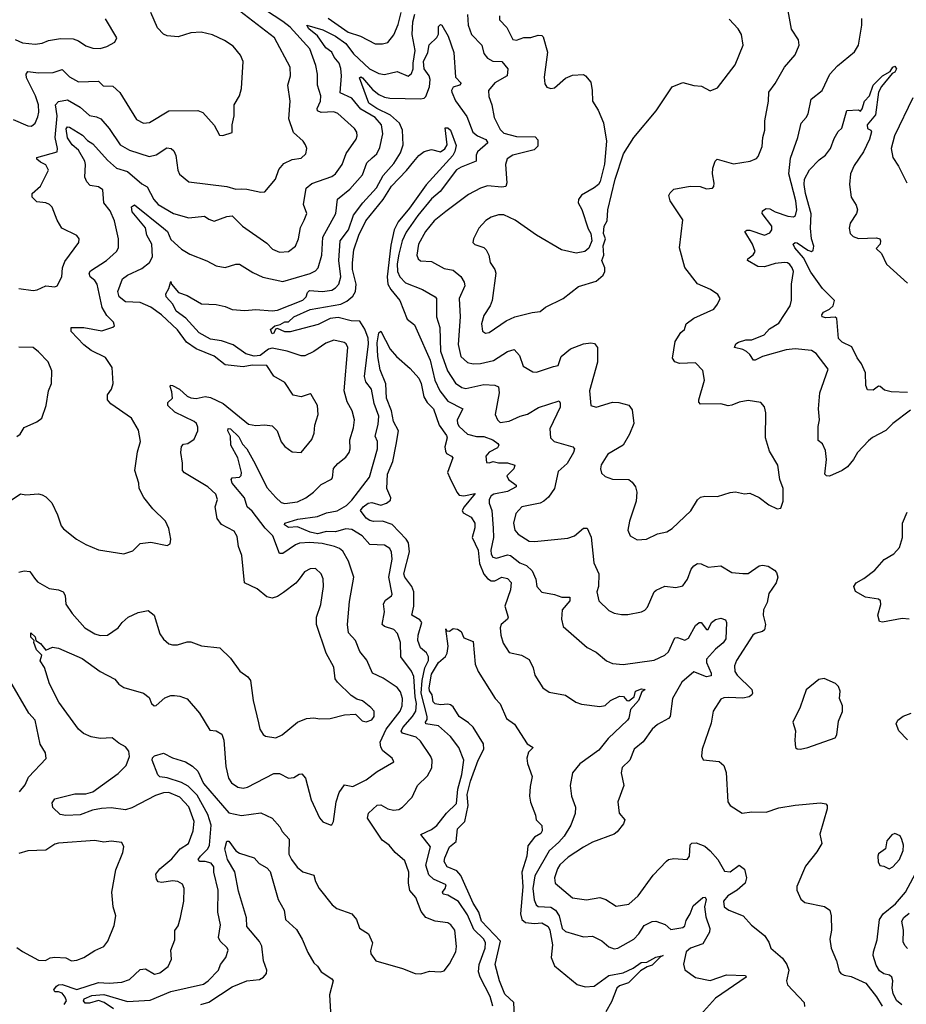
# Model space of a CAD drawing. Extents: x 1245515 to 1420776, y 606314 to 671314.
# Tile 313 of 385: x 1372490 to 1377389, y 652936 to 658376. Entities that reach past the tile are written whole.
import ezdxf

# ---------------------------------------------------------------- set-up
doc = ezdxf.new("R2010")
doc.units = 0

msp = doc.modelspace()

# ---------------------------------------------------------------- linework, layer by layer
at = {"layer": '0CON10XD'}
for points in [[(1372405, 655695.7), (1372495, 655755.7), (1372525, 655751.2), (1372595, 655756.2), (1372615, 655751.2), (1372635, 655740), (1372667, 655707), (1372699.7, 655639.7), (1372719.7, 655579.7), (1372732.1, 655562.1), (1372803.3, 655505), (1372855, 655476), (1372925, 655446), (1373065, 655423.8), (1373115, 655441.2), (1373155, 655482), (1373215, 655489.2), (1373305, 655470), (1373320.7, 655479.3), (1373326.2, 655505), (1373314, 655565), (1373295.8, 655605.8), (1373225, 655672.5), (1373176.4, 655736.4), (1373150, 655785), (1373149.2, 655815), (1373127.1, 655885), (1373141.7, 655988.3), (1373158.1, 656045), (1373147.2, 656107.2), (1373107.5, 656175), (1372994.4, 656254.4), (1372976, 656275), (1372975.9, 656304.1), (1372998, 656335), (1373006, 656365), (1373002, 656455), (1372965, 656509.2), (1372885, 656548.5), (1372845, 656578.6), (1372775, 656654), (1372774.2, 656675.8), (1372845.3, 656675.3), (1372943.2, 656656.8), (1373005, 656676.7), (1373013.3, 656685), (1373008, 656705), (1372970.8, 656740.8), (1372946.4, 656786.4), (1372918.9, 656915), (1372905.5, 656935), (1372880.4, 656955), (1372873.9, 656975), (1372881, 656989), (1372970, 657045), (1373025.6, 657095), (1373036.5, 657115), (1373036.8, 657165), (1373014.6, 657264.6), (1372989.4, 657319.4), (1372954.5, 657365), (1372949.2, 657435), (1372925, 657453.3), (1372880.4, 657460.4), (1372860.3, 657480.3), (1372850, 657505), (1372854.3, 657575), (1372850, 657595), (1372814.8, 657655), (1372780.7, 657685), (1372755, 657722.9), (1372746.7, 657773.3), (1372755, 657784.1), (1372765, 657782.2), (1372838, 657738), (1372865, 657709.4), (1372895, 657689.2), (1372975, 657600.2), (1373024.8, 657555), (1373085, 657537.2), (1373165, 657468.4), (1373195, 657453.1), (1373231.7, 657381.7), (1373255, 657354.6), (1373340, 657305), (1373425, 657280.8), (1373511.1, 657291.1), (1373535, 657274.4), (1373565, 657263.6), (1373635, 657288.5), (1373665, 657291.9), (1373720.8, 657235), (1373855, 657141.4), (1373887.9, 657107.9), (1373925, 657092.2), (1373975, 657096), (1374015, 657124), (1374030.6, 657165), (1374042.6, 657227.4), (1374062.5, 657267.5), (1374077.1, 657305), (1374059.2, 657355), (1374072.5, 657445), (1374105, 657470.3), (1374215, 657508.8), (1374235.8, 657524.2), (1374271.9, 657575), (1374293.2, 657636.8), (1374348.8, 657715), (1374354.6, 657735), (1374352.1, 657755), (1374340.9, 657775), (1374248.3, 657858.3), (1374225, 657866.8), (1374155, 657862.5), (1374135, 657871.9), (1374134.7, 657885), (1374152.4, 657925), (1374153.9, 657955), (1374136.2, 658015), (1374135.3, 658075), (1374126.2, 658123.8), (1374092.6, 658215), (1373984.2, 658335), (1373945, 658366.7), (1373795, 658464.1)], [(1372485, 656890), (1372565, 656879.2), (1372587.3, 656882.7), (1372635, 656904.6), (1372685, 656899.2), (1372698, 656905), (1372722.5, 656955), (1372726.4, 657005), (1372740.3, 657039.7), (1372817.1, 657145), (1372819.2, 657165), (1372805, 657183.8), (1372723.8, 657225), (1372697.4, 657267.4), (1372669.3, 657339.3), (1372655.8, 657355), (1372634.6, 657364.6), (1372585, 657370), (1372559.7, 657395), (1372559.5, 657415), (1372605, 657456.2), (1372650, 657545), (1372635, 657573.3), (1372605, 657588.5), (1372584.6, 657605), (1372584.7, 657615.3), (1372696.5, 657645), (1372699.1, 657665), (1372686.3, 657725), (1372697.2, 657845), (1372688.5, 657905), (1372705, 657924.3), (1372755, 657933.6), (1372825, 657892.7), (1372875, 657845.9), (1372915, 657839.5), (1372937.8, 657827.8), (1372984.7, 657774.7), (1373045, 657684.3), (1373096, 657655), (1373205, 657620), (1373245, 657628.9), (1373302.4, 657667.6), (1373328, 657665), (1373341.7, 657651.7), (1373353.3, 657625), (1373363.1, 657545), (1373372.6, 657522.6), (1373425, 657479.4), (1373633.8, 657453.8), (1373685, 657440), (1373715, 657440.9), (1373745, 657440.5), (1373823, 657423), (1373845.5, 657424.5), (1373904.3, 657495), (1373921.1, 657548.9), (1373948.9, 657581.1), (1373995, 657603.1), (1374045, 657610), (1374071.2, 657635), (1374075.8, 657665), (1374070, 657685), (1374056.7, 657705), (1374003.4, 657753.4), (1373977.9, 657827.9), (1373985.5, 657925), (1373971.5, 658015), (1373986.4, 658065), (1373983.7, 658113.7), (1373897.8, 658275), (1373635, 658478.5)], [(1374963.9, 658405), (1374968.8, 658345), (1374987.2, 658295), (1375043.3, 658235), (1375055, 658188.8), (1375075, 658164.3), (1375105, 658147.1), (1375155, 658144.2), (1375187.5, 658105), (1375183.8, 658065), (1375115, 658027.1), (1375080, 657985), (1375082.1, 657952.1), (1375098.8, 657905), (1375112.2, 657835), (1375145, 657769.4), (1375165, 657749.7), (1375235, 657729.7), (1375337.9, 657727.9), (1375352.4, 657712.4), (1375353.2, 657676.8), (1375332.5, 657657.5), (1375215, 657627.2), (1375182.9, 657607.1), (1375173.9, 657576.1), (1375182.1, 657475), (1375175.3, 657454.7), (1375155, 657450.4), (1375075, 657457.9), (1375035.4, 657444.6), (1374970.2, 657409.8), (1374844.7, 657315.3), (1374779.6, 657265), (1374732.2, 657205), (1374693.4, 657135), (1374684.6, 657075), (1374691.8, 657055), (1374705, 657042.7), (1374765, 657039.5), (1374835, 657001.4), (1374885, 656992.2), (1374927.1, 656957.1), (1374946.9, 656925), (1374949.1, 656905), (1374919.2, 656835), (1374924.3, 656735), (1374912.2, 656582.2), (1374927.1, 656515), (1374965, 656482.7), (1374995, 656474.6), (1375035.5, 656475.5), (1375107.8, 656492.2), (1375185, 656542.5), (1375222.8, 656552.8), (1375250.9, 656520.9), (1375271.8, 656461.8), (1375325, 656430), (1375345, 656428.6), (1375440.3, 656459.7), (1375465, 656466.2), (1375481.1, 656515), (1375533.4, 656556.6), (1375605, 656585.6), (1375645, 656591.4), (1375666.5, 656586.5), (1375682.9, 656565), (1375682.8, 656482.8), (1375637.8, 656325), (1375646.2, 656245), (1375675, 656234.3), (1375765, 656262.2), (1375801.4, 656261.4), (1375855, 656246.2), (1375875, 656220), (1375884.2, 656145), (1375859.2, 656085), (1375824.4, 656025.6), (1375739.2, 655975), (1375703.6, 655916.4), (1375698.6, 655895), (1375705, 655870), (1375725, 655852.5), (1375765, 655837.5), (1375855, 655835.6), (1375875, 655820.8), (1375893.3, 655795), (1375900.4, 655765), (1375896.8, 655715), (1375859.1, 655605), (1375850.5, 655555), (1375864, 655525), (1375902.4, 655502.4), (1375952.5, 655505), (1376015, 655534.4), (1376065, 655546.9), (1376095.4, 655564.6), (1376198.2, 655661.8), (1376235, 655723.8), (1376252.6, 655737.4), (1376275.8, 655744.2), (1376345, 655741.4), (1376415, 655764.3), (1376445, 655768), (1376495, 655756.2), (1376525, 655760), (1376576.8, 655736.8), (1376630, 655695), (1376675, 655673.8), (1376695, 655676.7), (1376708, 655715), (1376708, 655785), (1376689.2, 655835), (1376678.6, 655915), (1376632.6, 655992.6), (1376610.8, 656065), (1376613, 656203), (1376605, 656236.7), (1376585, 656260), (1376515, 656271.9), (1376465, 656261.8), (1376425, 656245.6), (1376405, 656241.9), (1376363.2, 656253.2), (1376251.2, 656251.2), (1376242.3, 656262.3), (1376242, 656275), (1376274.5, 656385), (1376265, 656438), (1376225, 656479.5), (1376135, 656476.7), (1376110, 656485), (1376096.9, 656505), (1376112.4, 656597.6), (1376142.3, 656647.7), (1376162.5, 656665), (1376172.9, 656695), (1376215, 656726.7), (1376325, 656776.7), (1376346.1, 656803.9), (1376360, 656835), (1376347, 656857), (1376306.7, 656885), (1376235, 656916.7), (1376165, 657006.7), (1376135.6, 657115.6), (1376155, 657270), (1376084, 657375), (1376076.1, 657403.9), (1376085, 657420), (1376105, 657438.8), (1376194.4, 657455.6), (1376250, 657455), (1376285, 657442), (1376317.5, 657445), (1376326.2, 657455), (1376328, 657472), (1376318.5, 657525), (1376320.6, 657555), (1376333.3, 657595), (1376344.2, 657605.8), (1376435, 657580.4), (1376525.6, 657594.4), (1376560.8, 657609.2), (1376569.7, 657620.3), (1376592.9, 657675), (1376595.5, 657725), (1376607.5, 657765), (1376606.7, 657816.7), (1376628.2, 657925), (1376628.6, 657975), (1376665, 658024), (1376715.5, 658114.5), (1376775, 658181.2), (1376796.9, 658235), (1376794, 658265), (1376753.7, 658323.7), (1376732.5, 658445)], [(1372454, 657825), (1372535, 657789.6), (1372555, 657788.1), (1372575, 657803.8), (1372590.7, 657839.3), (1372596.2, 657865), (1372593.3, 657905), (1372577.1, 657955), (1372527.3, 658055), (1372525.5, 658075), (1372535, 658089.4), (1372595, 658083.1), (1372675, 658084.2), (1372725, 658100.5), (1372765, 658060.8), (1372815, 658032.7), (1372925, 658036.4), (1372950.8, 658010.8), (1373005, 658007.8), (1373043.6, 657973.6), (1373136.5, 657825), (1373175, 657804.6), (1373208.1, 657808.1), (1373315, 657871.9), (1373475, 657874.3), (1373502.4, 657862.4), (1373565, 657793.3), (1373595, 657737.5), (1373613, 657737), (1373665, 657753.3), (1373663.8, 657795), (1373676, 657845), (1373676, 657905), (1373704, 657955), (1373716, 657995), (1373725.7, 658145), (1373709.8, 658179.8), (1373668.8, 658228.8), (1373621.5, 658261.5), (1373555, 658292.1), (1373492.6, 658307.4), (1373435, 658303.6), (1373365, 658281.2), (1373305, 658287.5), (1373285, 658296.5), (1373250.7, 658330.7), (1373214.5, 658415)], [(1372571.1, 655291.1), (1372589.3, 655269.3), (1372653.7, 655233.7), (1372705, 655226.7), (1372730, 655215), (1372740.6, 655195), (1372745, 655146.7), (1372779.4, 655095), (1372850.6, 655015), (1372905, 654982.7), (1372935, 654973.5), (1372975, 654974.4), (1373034.3, 655015), (1373055.7, 655045), (1373088.8, 655075), (1373145, 655100), (1373200.7, 655110.7), (1373233.3, 655085), (1373265, 654982.5), (1373285, 654952.5), (1373315, 654927.5), (1373335, 654921.2), (1373362.5, 654922.5), (1373415, 654938), (1373435, 654938), (1373495, 654916), (1373596.7, 654905), (1373655, 654848.8), (1373705.6, 654775.6), (1373750, 654745), (1373765.7, 654725.7), (1373780, 654615), (1373809.3, 654490.7), (1373816.9, 654455), (1373835, 654426.2), (1373847.7, 654417.7), (1373905, 654408.8), (1373940, 654425), (1374025.4, 654494.6), (1374075, 654514.3), (1374115, 654518.6), (1374147.7, 654512.3), (1374205, 654514), (1374285, 654536), (1374345, 654538.8), (1374382.1, 654502.1), (1374405, 654496), (1374435, 654508), (1374448.6, 654525), (1374448, 654555), (1374431.2, 654575), (1374385, 654613.3), (1374352.1, 654622.1), (1374322.2, 654642.2), (1374245.3, 654715.3), (1374234, 654734), (1374225, 654798), (1374184.4, 654875), (1374130.4, 655035), (1374130.9, 655075), (1374153.5, 655145), (1374168.9, 655245), (1374166.3, 655286.3), (1374155.6, 655315), (1374125, 655344.3), (1374095, 655341.9), (1374064.3, 655325), (1374034.5, 655285), (1374016.7, 655263.3), (1373948.7, 655211.3), (1373915, 655189.2), (1373885, 655179.5), (1373856.6, 655186.6), (1373801.7, 655231.7), (1373733.1, 655265), (1373717.1, 655415), (1373700, 655465), (1373691.3, 655521.3), (1373675, 655550), (1373605.9, 655585.9), (1373580.6, 655620.6), (1373570, 655685), (1373582.5, 655725), (1373573.3, 655755), (1373529.2, 655795), (1373401.6, 655871.6), (1373389.4, 655885), (1373390.6, 655925), (1373380.8, 655985), (1373385, 656017.5), (1373395, 656030), (1373420, 656035), (1373455, 656057.5), (1373473.8, 656105), (1373474, 656125), (1373466.2, 656145), (1373453.8, 656155), (1373347.8, 656207.8), (1373308.9, 656245), (1373308.9, 656261.1), (1373334.6, 656285.4), (1373330.7, 656319.3), (1373321.5, 656348.5), (1373323.8, 656356.2), (1373334.5, 656355.5), (1373373.5, 656335), (1373415, 656296.2), (1373435, 656286.5), (1373465, 656283.6), (1373515, 656293.6), (1373545, 656288.2), (1373615.2, 656255.2), (1373755, 656141.2), (1373794.5, 656134.5), (1373845, 656138.1), (1373885, 656132.5), (1373913.5, 656103.5), (1373935, 656043.3), (1373955, 656018), (1373995, 655988.8), (1374045, 655983.8), (1374104.3, 656055.7), (1374118.1, 656091.9), (1374120.6, 656135), (1374139.6, 656195), (1374135.4, 656245), (1374100, 656305), (1374095, 656308.8), (1374045, 656292.2), (1374001.6, 656301.6), (1373955, 656370.8), (1373895, 656405.7), (1373855, 656465.6), (1373775, 656467.1), (1373725, 656457.8), (1373625, 656468.2), (1373565, 656517.5), (1373465, 656558), (1373411.8, 656595), (1373361.6, 656661.6), (1373274.4, 656744.4), (1373215, 656788.3), (1373155, 656812.6), (1373075, 656817.8), (1373039.6, 656845), (1373032.2, 656875), (1373057.9, 656945), (1373085, 656964.7), (1373165, 657001.1), (1373206.9, 657035), (1373224.2, 657065), (1373220, 657135), (1373193.3, 657185), (1373185.6, 657225.6), (1373111.6, 657315), (1373107.2, 657342.8), (1373125, 657353.5), (1373284.9, 657224.9), (1373306.9, 657205), (1373325, 657161.1), (1373385, 657108.5), (1373430.2, 657080.2), (1373525, 657042.9), (1373575.6, 657015.6), (1373625, 657007.5), (1373685, 657025.6), (1373705, 657025.8), (1373778.7, 656978.7), (1373834.2, 656954.2), (1373945, 656929.6), (1374094.5, 656974.5), (1374125, 656988.2), (1374139.1, 657005), (1374158.8, 657075), (1374165.8, 657175), (1374236.5, 657305), (1374245.9, 657384.1), (1374315, 657439.6), (1374385, 657519.5), (1374408.7, 657585), (1374438, 657612), (1374463.1, 657635), (1374479.5, 657670.5), (1374496.6, 657745), (1374489.1, 657795), (1374454.7, 657835), (1374375, 657881.2), (1374325, 657942.6), (1374261.6, 657971.6), (1374268.2, 658065), (1374265, 658106.7), (1374255.8, 658135), (1374228.1, 658168.1), (1374215, 658196), (1374181.1, 658221.1), (1374136.4, 658286.4), (1374087.7, 658325), (1374077.5, 658345), (1374165, 658319.1), (1374234.8, 658284.8), (1374291.8, 658245), (1374335, 658186.8), (1374422.5, 658105), (1374475, 658078.5), (1374505, 658073.6), (1374575, 658090), (1374636.7, 658063.3), (1374655, 658078), (1374664.5, 658104.5), (1374663.9, 658135), (1374676, 658206), (1374658, 658295), (1374663, 658365), (1374673.4, 658406.6)], [(1374194.6, 658384.6), (1374305, 658306.2), (1374373.3, 658285), (1374455, 658242.9), (1374495, 658242.5), (1374525, 658250.5), (1374557.9, 658292.1), (1374580.9, 658349.1), (1374597.8, 658415)], [(1375142, 658398), (1375141.4, 658375), (1375182.4, 658332.4), (1375215, 658267.1), (1375235, 658262.7), (1375275, 658277.5), (1375315, 658277.2), (1375355, 658291.4), (1375375, 658288.8), (1375381.8, 658281.8), (1375406.4, 658196.4), (1375388.6, 658058.6), (1375392.1, 658022.1), (1375403.1, 658003.1), (1375425, 657996), (1375445, 657998.8), (1375505, 658053.8), (1375545, 658068.8), (1375605, 658072.5), (1375616.4, 658066.4), (1375645, 658030), (1375654, 657985), (1375655.6, 657925), (1375686, 657876), (1375715.4, 657805.4), (1375731.9, 657705), (1375721.4, 657578.6), (1375697.7, 657482.3), (1375687.5, 657465), (1375665, 657447.5), (1375593.6, 657406.4), (1375577, 657383), (1375576.7, 657365), (1375596.7, 657326.7), (1375631.3, 657221.3), (1375646.2, 657193.8), (1375651.2, 657155), (1375635.6, 657114.4), (1375612.5, 657095), (1375565, 657086), (1375483.3, 657105), (1375345, 657185.6), (1375227.5, 657267.5), (1375165, 657297.8), (1375135, 657297.9), (1375095, 657285.5), (1375065, 657266.7), (1375026.7, 657225), (1374997.1, 657165), (1374994.2, 657145), (1375005, 657134.2), (1375055, 657116.7), (1375068.1, 657105), (1375082.5, 657075), (1375089.5, 657035), (1375115.9, 656995.9), (1375120.9, 656975), (1375100, 656825), (1375089.2, 656795), (1375055, 656741.2), (1375041.5, 656695), (1375048, 656655), (1375064.6, 656644.6), (1375085, 656648.5), (1375178.5, 656711.5), (1375225.4, 656734.6), (1375322.4, 656757.6), (1375366.8, 656763.2), (1375395, 656788), (1375493.8, 656835), (1375577.9, 656902.1), (1375675, 656931.2), (1375713.3, 656965), (1375723.3, 656985), (1375723.3, 657005), (1375707.5, 657045), (1375717.5, 657075), (1375713.9, 657126.1), (1375726, 657165), (1375716.7, 657195), (1375720, 657235), (1375735.8, 657265), (1375739.2, 657325), (1375780, 657495), (1375825.5, 657634.5), (1375883.3, 657725), (1376007.6, 657872.4), (1376095, 658004.3), (1376155, 658028.6), (1376215, 658012.5), (1376258, 658008), (1376305, 657983.8), (1376345, 657998.8), (1376443.2, 658126.8), (1376488, 658235), (1376478, 658295), (1376459.2, 658325), (1376409.3, 658379.3)], [(1372465, 658267.4), (1372505, 658247.8), (1372575, 658240), (1372615, 658246.7), (1372649.2, 658260.8), (1372715, 658272.5), (1372785, 658270), (1372815, 658260), (1372855, 658232.2), (1372895, 658219.4), (1372935, 658217.1), (1372971.7, 658228.3), (1373015, 658251.2), (1373026.2, 658275), (1372965, 658380.8)], [(1373905, 655736.2), (1373935, 655708.2), (1373955, 655703.2), (1374025, 655711.3), (1374071.9, 655735), (1374114.4, 655765), (1374155, 655807.8), (1374212.6, 655837.4), (1374218.6, 655845), (1374224.2, 655895.8), (1374247.1, 655922.9), (1374291.8, 655958.2), (1374310.4, 655985), (1374316.4, 656005), (1374313.8, 656053.8), (1374335, 656120), (1374339.6, 656165), (1374326.5, 656215), (1374298.8, 656265), (1374283.1, 656325), (1374302.9, 656565), (1374294.6, 656584.6), (1374283.1, 656593.1), (1374225, 656604.7), (1374182.2, 656587.8), (1374115, 656543.5), (1374065, 656519.1), (1374045, 656518.2), (1373968, 656545), (1373885, 656560.3), (1373865, 656554.8), (1373819.3, 656520.7), (1373785, 656517.2), (1373740.2, 656530.2), (1373668.8, 656578.8), (1373605, 656601.2), (1373545, 656610.7), (1373482, 656645), (1373407.7, 656727.7), (1373355, 656764.6), (1373336, 656805), (1373298.9, 656845), (1373298.5, 656861.5), (1373315, 656890), (1373325, 656930), (1373328.8, 656915), (1373368.4, 656868.4), (1373415, 656852.5), (1373495, 656806.4), (1373575, 656802.5), (1373625, 656791.5), (1373665, 656773.8), (1373735, 656768.5), (1373795, 656775.4), (1373885, 656767.5), (1373915, 656771.4), (1374055, 656825.8), (1374073.6, 656845), (1374080.5, 656869.5), (1374090.7, 656879.3), (1374163.4, 656873.4), (1374215, 656882.1), (1374235.8, 656894.2), (1374254.4, 656915.6), (1374263.8, 656955), (1374253.3, 657045), (1374261.1, 657155), (1374307, 657215), (1374333.7, 657296.3), (1374386.4, 657365), (1374462.4, 657447.6), (1374499.2, 657515), (1374558.1, 657581.9), (1374595, 657640.5), (1374608.9, 657685), (1374606.1, 657765), (1374587.8, 657805), (1374538.2, 657848.2), (1374463.1, 657885), (1374419.8, 657915), (1374367.1, 658055), (1374375, 658061.1), (1374385, 658054.4), (1374440.1, 657990.1), (1374475, 657962.8), (1374505, 657948), (1374535, 657943), (1374705, 657938.8), (1374725, 657943.3), (1374735, 657952.3), (1374755.2, 658005), (1374758.1, 658045), (1374752.7, 658065), (1374724.3, 658105), (1374720.7, 658145), (1374744.8, 658195), (1374752.9, 658237.1), (1374795, 658277.1), (1374803.4, 658296.6), (1374805, 658338.6), (1374815, 658349.5), (1374822.5, 658345), (1374858.2, 658285), (1374888.2, 658195), (1374898.3, 658058.3), (1374930, 658025), (1374920, 658015), (1374885, 658002.9), (1374875.9, 657985), (1374878.6, 657975), (1374898.3, 657928.3), (1374960.3, 657840.3), (1374994, 657755), (1375019.5, 657735), (1375065, 657713.8), (1375077.1, 657695), (1375018.9, 657645), (1375012, 657628), (1375011.4, 657595), (1374928.6, 657561.4), (1374904.5, 657545.5), (1374812.8, 657427.2), (1374765, 657386), (1374689.2, 657295), (1374625, 657202.5), (1374603.8, 657155), (1374585, 657080), (1374576.2, 657026.2), (1374577.4, 656985), (1374590.9, 656955), (1374622.7, 656922.7), (1374715, 656884.5), (1374785, 656845.6), (1374792.7, 656835), (1374793.3, 656735), (1374811.3, 656675), (1374814.4, 656545), (1374853.4, 656435), (1374897.8, 656367.8), (1374932.9, 656342.9), (1374955, 656338.6), (1375055, 656359.4), (1375115, 656356.5), (1375135, 656347.5), (1375139.2, 656315), (1375118.1, 656195), (1375129.4, 656165), (1375145, 656149.5), (1375195, 656157.3), (1375255, 656185.5), (1375295, 656196.1), (1375356.4, 656233.6), (1375470.5, 656270.5), (1375477.2, 656257.2), (1375476.7, 656235), (1375419.1, 656115), (1375423.3, 656065), (1375444, 656045), (1375545.7, 656015.7), (1375556.2, 656005), (1375550.8, 655985), (1375515, 655924), (1375465, 655880), (1375445.5, 655785), (1375411.3, 655738.7), (1375386.9, 655715), (1375365, 655703.9), (1375265.3, 655684.7), (1375232.2, 655647.8), (1375218.9, 655595), (1375225.8, 655555.8), (1375245, 655533.8), (1375305.3, 655495.3), (1375335, 655492.3), (1375517.9, 655512.1), (1375555, 655524.3), (1375605, 655565.6), (1375626.2, 655566.2), (1375647.7, 655517.7), (1375662.9, 655375), (1375690.6, 655315), (1375688.6, 655245), (1375678.6, 655215), (1375690.6, 655165), (1375745, 655111.4), (1375775, 655096.9), (1375815, 655088.9), (1375850.9, 655089.1), (1375925.6, 655104.4), (1375945, 655113.8), (1375959.3, 655130.7), (1375995.6, 655214.4), (1376006.6, 655223.4), (1376055, 655245.7), (1376115, 655239.2), (1376155, 655247.5), (1376180, 655285), (1376200.6, 655339.4), (1376215, 655358.6), (1376235, 655371.4), (1376255, 655370), (1376295, 655350.8), (1376365, 655358.6), (1376425, 655322), (1376485, 655315.7), (1376515, 655316.7), (1376575, 655358.9), (1376595, 655362.2), (1376626, 655356), (1376660.8, 655335), (1376671.5, 655321.5), (1376679.2, 655295), (1376669.3, 655265), (1376630, 655205), (1376620, 655155), (1376600.6, 655115), (1376597.5, 655085), (1376611.8, 655035), (1376605.5, 655005), (1376594.7, 654995.3), (1376554.6, 654985.4), (1376540.8, 654975), (1376450.6, 654835), (1376439.4, 654805), (1376441.1, 654775), (1376453.5, 654755), (1376534.5, 654675), (1376539.5, 654655), (1376535.6, 654645), (1376520, 654635), (1376485, 654626.5), (1376408.7, 654631.3), (1376380.9, 654629.1), (1376365, 654621.2), (1376321.9, 654555), (1376311.2, 654488.8), (1376261.2, 654345), (1376257, 654307), (1376267, 654287), (1376355, 654278), (1376381.2, 654255), (1376393.8, 654216.2), (1376402.9, 654055), (1376416.2, 654035), (1376482.5, 653992.5), (1376535, 654000), (1376615, 653996.7), (1376685, 654021.5), (1376775, 654036.5), (1376915, 654048.8), (1376945, 654042.5), (1376952.5, 654035), (1376952, 654015), (1376910.8, 653875), (1376922, 653825), (1376895, 653778.8), (1376831.7, 653698.3), (1376784.2, 653585.8), (1376783.9, 653566.1), (1376805.9, 653515.9), (1376827.3, 653497.3), (1376936.3, 653476.3), (1376966.4, 653456.4), (1376974.4, 653425), (1376975.5, 653344.5), (1376967.1, 653295), (1376973.3, 653245), (1377002.9, 653175), (1377018.6, 653118.6), (1377026.5, 653106.5), (1377045, 653097.1), (1377085, 653089.2), (1377165, 653052.2), (1377225, 652977.5), (1377255.6, 652925)], [(1377008.6, 658121.4), (1377102.1, 658197.9), (1377124.2, 658235), (1377142.9, 658345), (1377142.6, 658382.6)], [(1377411.2, 656218.8), (1377314.7, 656145.3), (1377275, 656105.6), (1377202.2, 656067.8), (1377180.4, 656049.6), (1377119.4, 655985), (1377097.5, 655945), (1377064.3, 655905), (1377035, 655885.6), (1376965, 655854.5), (1376947.5, 655855), (1376939.2, 655865), (1376947.3, 655945), (1376943.1, 655995), (1376925, 656032.5), (1376901.5, 656051.5), (1376902.1, 656127.9), (1376909.2, 656165), (1376904.3, 656225), (1376910.8, 656315), (1376956.7, 656445), (1376891.7, 656531.7), (1376865, 656548), (1376775, 656558.2), (1376725, 656551.5), (1376595, 656515.3), (1376554.5, 656494.5), (1376545, 656495.5), (1376525, 656525.7), (1376505, 656543.1), (1376485, 656554.2), (1376440, 656565), (1376447.5, 656585), (1376461.2, 656595), (1376503, 656607), (1376535, 656607.5), (1376604.3, 656635), (1376632.1, 656667.9), (1376685, 656700), (1376748.1, 656795), (1376754.4, 656825.6), (1376753.8, 656915), (1376764.7, 656985), (1376759.1, 657005), (1376745, 657023.5), (1376732.9, 657032.9), (1376715, 657034.7), (1376665, 657028.9), (1376605, 657010.7), (1376568.3, 657011.7), (1376511.2, 657045), (1376514.2, 657055), (1376543.6, 657076.4), (1376554.3, 657095), (1376539.4, 657135), (1376496.9, 657205), (1376507.2, 657212.8), (1376525, 657212.5), (1376605, 657186), (1376635, 657199.1), (1376645.3, 657215), (1376646.5, 657235), (1376592.1, 657305), (1376595, 657319.6), (1376615, 657333.4), (1376635, 657331.6), (1376663.7, 657313.7), (1376735, 657290.6), (1376765, 657286.5), (1376777.3, 657295), (1376783.7, 657326.3), (1376778.2, 657375), (1376738.9, 657525), (1376749.4, 657610.6), (1376789.6, 657725), (1376807.8, 657805), (1376836.5, 657835), (1376846.4, 657855), (1376863.9, 657936.1), (1376924.6, 657985.4), (1376966.2, 658075), (1377008.6, 658121.4)], [(1377395, 656316.2), (1377305, 656319), (1377269.3, 656329.3), (1377245, 656349.5), (1377235, 656351.1), (1377205, 656328.5), (1377175, 656331.4), (1377164.7, 656355), (1377163.1, 656425), (1377140.8, 656475), (1377117.1, 656507.1), (1377087.6, 656567.6), (1377034.9, 656594.9), (1377015.1, 656615), (1377005, 656725.6), (1376995, 656733.1), (1376945, 656728.3), (1376924.5, 656735), (1376922.3, 656745), (1376930.7, 656759.3), (1376965, 656775.9), (1376984.1, 656795), (1376992.9, 656825), (1376925, 656890.9), (1376861.3, 656981.3), (1376821.1, 657061.1), (1376773.8, 657115), (1376764.5, 657135), (1376775, 657144.4), (1376785, 657143.8), (1376845, 657101.9), (1376865, 657095.8), (1376875, 657103.3), (1376877.8, 657125), (1376864.7, 657165), (1376858.8, 657225), (1376862.9, 657302.9), (1376831.2, 657415), (1376824.3, 657465.7), (1376826.8, 657495), (1376853.8, 657546.2), (1376907.8, 657602.2), (1376942.2, 657627.8), (1376969.4, 657665), (1376990, 657720), (1377012.5, 657757.5), (1377033.3, 657776.7), (1377060, 657875), (1377125, 657877.5), (1377135, 657870), (1377145, 657883.3), (1377158, 657925), (1377185, 657956), (1377206, 658014), (1377258.1, 658065), (1377299.4, 658090.6), (1377315, 658114.2), (1377325, 658120), (1377335.3, 658105.3), (1377325, 658086.9), (1377311.4, 658078.6), (1377252.6, 658007.4), (1377234.7, 657975.3), (1377218.8, 657851.2), (1377172, 657795), (1377173.9, 657773.9), (1377192.5, 657765), (1377195.9, 657755.9), (1377185.6, 657715), (1377152.9, 657645), (1377099.9, 657570.1), (1377080.5, 657525), (1377075.8, 657465), (1377084.2, 657395), (1377112, 657352), (1377119.4, 657325), (1377113.1, 657305), (1377077.8, 657252.2), (1377073.9, 657225), (1377079.5, 657195), (1377095, 657178.2), (1377125, 657166.3), (1377225, 657170), (1377242, 657165), (1377246.9, 657155), (1377244.4, 657135.6), (1377222.1, 657112.1), (1377252, 657085), (1377278.6, 657025), (1377395, 656920)], [(1377425.2, 657945), (1377322.9, 657735), (1377304.5, 657665), (1377314.3, 657615), (1377346.4, 657566.4), (1377392, 657475)], [(1373008.7, 652911.3), (1372956.5, 652946.5), (1372925, 652957), (1372875, 652941.2), (1372852.6, 652942.6), (1372843.1, 652955), (1372846.1, 652965), (1372888.9, 652985), (1372955, 652989.3), (1373085, 652950.9), (1373211.2, 652958.8), (1373325, 653005.7), (1373505, 653046.1), (1373531.8, 653065), (1373587.8, 653125), (1373599.4, 653155), (1373629.4, 653195), (1373641.4, 653235), (1373637.4, 653247.4), (1373597.5, 653285), (1373589.4, 653305), (1373600.5, 653375), (1373584.7, 653445), (1373585.9, 653565.9), (1373563.6, 653665), (1373562.7, 653695), (1373548.6, 653715), (1373514.7, 653724.7), (1373485.4, 653725.4), (1373476.5, 653735), (1373488.4, 653755), (1373529.5, 653795), (1373539.5, 653815), (1373548.4, 653925), (1373530.3, 653985), (1373471.1, 654091.1), (1373421.4, 654141.4), (1373385, 654161.2), (1373305, 654187.2), (1373265, 654193.1), (1373252.7, 654202.7), (1373222, 654285), (1373223.1, 654296.9), (1373235, 654308.8), (1373285, 654323.3), (1373335, 654297.5), (1373406.7, 654275), (1373445, 654251.4), (1373473.9, 654223.9), (1373506.1, 654155), (1373645, 653994.2), (1373715, 653978), (1373822.8, 653992.8), (1373886, 653965), (1373926.7, 653916.7), (1373939.6, 653889.6), (1373978.6, 653848.6), (1373977.9, 653765), (1373991.2, 653735), (1374023, 653693), (1374055, 653666.9), (1374115, 653650), (1374124.2, 653615), (1374145.4, 653575.4), (1374216.2, 653485), (1374243.3, 653465), (1374325, 653436.2), (1374351.2, 653405), (1374367, 653357), (1374418, 653325), (1374440, 653275), (1374429.3, 653230.7), (1374431.2, 653215), (1374457.5, 653175), (1374605, 653134.2), (1374675, 653106.7), (1374706.4, 653103.6), (1374755, 653118.1), (1374814.1, 653115.9), (1374835, 653121.2), (1374865, 653158.8), (1374900, 653225), (1374903.3, 653255), (1374894.5, 653344.5), (1374871.4, 653375), (1374855, 653386.5), (1374785.4, 653395.4), (1374735, 653414.4), (1374708.5, 653448.5), (1374678.5, 653525), (1374645.7, 653565), (1374638.1, 653605), (1374640.5, 653665), (1374618.4, 653728.4), (1374564.4, 653775), (1374531.4, 653815), (1374493.2, 653843.2), (1374411.1, 653965), (1374417.8, 653992.2), (1374465, 654035.6), (1374485, 654038.1), (1374525, 654015.5), (1374555, 654009.2), (1374585, 654012.5), (1374604.7, 654025.3), (1374659.1, 654080.9), (1374688.9, 654145), (1374742.6, 654197.4), (1374767.7, 654242.3), (1374769.6, 654285), (1374762.1, 654305), (1374705, 654390.5), (1374681, 654411), (1374605, 654433.8), (1374598.5, 654445), (1374607.1, 654465), (1374660.2, 654525), (1374678.5, 654555), (1374683.1, 654596.9), (1374675.4, 654635.4), (1374667.7, 654747.7), (1374655, 654775.5), (1374596.5, 654855), (1374594.4, 654935), (1374577.5, 654985), (1374557.1, 655007.1), (1374505, 655023.9), (1374493.5, 655035), (1374506.2, 655105), (1374501.1, 655148.9), (1374511.9, 655168.1), (1374545, 655192.5), (1374548.3, 655201.7), (1374529.7, 655295), (1374547.7, 655395), (1374544.7, 655434.7), (1374536.2, 655455), (1374505, 655473.1), (1374425, 655475.5), (1374382.2, 655525), (1374325, 655559.5), (1374292, 655562), (1374235, 655546.6), (1374185, 655548), (1374135, 655535.7), (1374094.2, 655544.2), (1374025, 655573.2), (1373975, 655570.2), (1373953.3, 655585), (1373955.7, 655594.3), (1374027.1, 655617.1), (1374135, 655630.9), (1374185, 655651.1), (1374245, 655662.3), (1374295, 655692), (1374325, 655720.4), (1374422.4, 655847.6), (1374466.7, 656005), (1374466.8, 656045), (1374454, 656075), (1374471.2, 656138.8), (1374473.6, 656185), (1374448.7, 656255), (1374434.7, 656335), (1374403.3, 656375), (1374395.3, 656404.7), (1374417.5, 656585), (1374415.9, 656615.9), (1374396.9, 656666.9), (1374369.7, 656709.7), (1374321.4, 656711.4), (1374249.6, 656729.6), (1374205, 656725.6), (1374139, 656691), (1373985, 656651.9), (1373955, 656651.1), (1373915, 656669.4), (1373904.3, 656665.7), (1373895, 656643.8), (1373885, 656640), (1373875.8, 656665), (1373899.2, 656685), (1373928.9, 656691.1), (1373955, 656706), (1373975, 656706.9), (1374004.7, 656735), (1374095, 656775.6), (1374265, 656804.3), (1374298.5, 656821.5), (1374331.7, 656848.3), (1374345.5, 656875), (1374349.8, 656915), (1374328.3, 656995), (1374328.1, 657031.9), (1374336, 657105), (1374363.4, 657185), (1374402.6, 657265), (1374498, 657382), (1374545, 657456.4), (1374628.1, 657541.9), (1374668.1, 657591.9), (1374695, 657625.7), (1374725, 657647.1), (1374765, 657658.8), (1374815, 657646.2), (1374838.3, 657661.7), (1374851.4, 657685), (1374841.7, 657778.3), (1374855, 657777.8), (1374870.5, 657765), (1374901.3, 657681.3), (1374895, 657648.6), (1374882.5, 657625), (1374736.6, 657463.4), (1374644.5, 657335), (1374580.6, 657259.4), (1374559.9, 657215), (1374540.6, 657129.4), (1374520.4, 656955), (1374524.5, 656915), (1374540.9, 656885), (1374591.2, 656825), (1374630.4, 656720.4), (1374670.7, 656690.7), (1374686.3, 656656.4)], [(1375105.2, 652925.2), (1375088.9, 652978.9), (1375034.7, 653085), (1375026, 653115), (1375029.1, 653155), (1375062.5, 653245), (1375063.2, 653275), (1375054.6, 653295), (1374999.6, 653349.6), (1374965, 653430.4), (1374915, 653502.8), (1374855, 653539.4), (1374829.5, 653545), (1374825.5, 653555), (1374841.9, 653575), (1374846.2, 653596.2), (1374777.3, 653627.3), (1374751.4, 653651.4), (1374734.5, 653705), (1374760, 653805), (1374706.1, 653873.9), (1374765, 653901.7), (1374795, 653923.7), (1374847.5, 653992.5), (1374902.9, 654045), (1374910.6, 654125), (1374932.2, 654205), (1374944.5, 654285), (1374916.5, 654355), (1374870.5, 654415), (1374805, 654475.2), (1374735, 654486), (1374731.8, 654495), (1374740.8, 654509.2), (1374741.8, 654525), (1374708.9, 654655), (1374713.6, 654725), (1374728.7, 654795), (1374749.8, 654835), (1374748.7, 654855), (1374737.1, 654877.1), (1374705, 654905.9), (1374689.7, 654945), (1374692.2, 654975), (1374712.8, 655045), (1374700.9, 655060.9), (1374656.9, 655085), (1374668.6, 655135), (1374667.9, 655215), (1374656.6, 655245), (1374618.3, 655295), (1374612.4, 655315), (1374643.4, 655435), (1374638.7, 655485), (1374625.8, 655505.8), (1374547.5, 655587.5), (1374494, 655606), (1374445, 655604.1), (1374425, 655608.9), (1374405, 655622.5), (1374373.8, 655663.8), (1374387.9, 655685), (1374415.5, 655705), (1374435, 655707.7), (1374485, 655692.9), (1374516.2, 655703.8), (1374538.9, 655721.1), (1374541.2, 655735), (1374518.6, 655785), (1374521.5, 655865), (1374552.2, 655935), (1374571, 656029), (1374583.1, 656105), (1374555.3, 656155), (1374545.3, 656215), (1374516.5, 656285), (1374513.3, 656363.3), (1374482, 656442), (1374468.1, 656515), (1374465, 656590), (1374474.4, 656645), (1374485, 656654.3), (1374536.9, 656555), (1374571.9, 656515), (1374648.5, 656448.5), (1374695, 656395.5), (1374707.6, 656365), (1374722.5, 656292.5), (1374741.2, 656261.2), (1374776.8, 656225), (1374807.3, 656135), (1374848.7, 656078.7), (1374851.9, 656065), (1374839.1, 656015), (1374842.1, 655992.1), (1374849.1, 655979.1), (1374875.8, 655965), (1374882.9, 655955), (1374853.5, 655875), (1374866.2, 655845), (1374904.6, 655764.6), (1374919.2, 655749.2), (1374945, 655745.4), (1375007.5, 655757.5), (1374945.4, 655685), (1374934.7, 655664.7), (1374940.7, 655650.7), (1374985, 655627.5), (1375004.6, 655595), (1375005, 655567.5), (1374990.3, 655515), (1375022.7, 655445), (1375031.6, 655371.6), (1375055, 655312.1), (1375075, 655287.5), (1375095, 655275.4), (1375115, 655275.5), (1375155, 655295.5), (1375185, 655288.7), (1375205, 655266), (1375202.7, 655225), (1375171.1, 655135), (1375189.2, 655075), (1375185.5, 655064.5), (1375150.6, 655035), (1375144, 655016), (1375147.9, 654975), (1375161.9, 654931.9), (1375195, 654878.8), (1375262.5, 654865), (1375305, 654841.2), (1375328, 654795), (1375336.7, 654755), (1375380.8, 654685), (1375415, 654660), (1375505, 654643.3), (1375563.8, 654605), (1375593.7, 654593.7), (1375695, 654580.6), (1375725, 654587.5), (1375755.3, 654614.7), (1375805, 654637.7), (1375827, 654637), (1375845, 654614), (1375855, 654612), (1375886, 654634), (1375892.5, 654665), (1375925, 654678.8), (1375946.2, 654675), (1375927.7, 654662.3), (1375909.2, 654615), (1375864.5, 654565.5), (1375855.8, 654515.8), (1375848.1, 654505), (1375741.6, 654405), (1375690.8, 654339.2), (1375585.7, 654265), (1375544.5, 654215.5), (1375531.8, 654145), (1375538.8, 654085), (1375561.1, 654025), (1375559.6, 653990.4), (1375535.9, 653925), (1375497.9, 653865), (1375469.2, 653830.8), (1375415.5, 653784.5), (1375337, 653645), (1375324.8, 653575), (1375333, 653513), (1375343.8, 653485), (1375355, 653476.9), (1375425, 653472.4), (1375450, 653455), (1375470, 653425), (1375486.7, 653355), (1375505, 653338.8), (1375605, 653307.9), (1375655, 653311.8), (1375706.6, 653286.6), (1375745, 653252.5), (1375775, 653242.2), (1375795, 653246.4), (1375882.5, 653295), (1375911.1, 653325), (1375939.7, 653370.3), (1375985, 653393.3), (1376005, 653394.4), (1376056.9, 653376.9), (1376088.1, 653348.1), (1376155, 653359.4), (1376165, 653368.9), (1376171.8, 653398.2), (1376194, 653435), (1376210.4, 653479.6), (1376265, 653525.4), (1376277.2, 653527.2), (1376282.8, 653515), (1376274.5, 653475), (1376281, 653419)], [(1374686.3, 656656.4), (1374757.9, 656495), (1374783.8, 656383.8), (1374811.4, 656325), (1374855, 656267.5), (1374939.1, 656225), (1374908.2, 656165), (1374909.5, 656145), (1374918.7, 656128.7), (1374965, 656086.7), (1375013.8, 656073.8), (1375055, 656073.4), (1375104, 656054), (1375132.5, 656035), (1375138, 656025), (1375129.8, 656010.2), (1375085, 655985.6), (1375066.2, 655965), (1375069.5, 655929.5), (1375085, 655926.9), (1375105.4, 655934.6), (1375135, 655927.9), (1375185, 655927.5), (1375225.6, 655915), (1375221.1, 655895), (1375181.3, 655855), (1375190.5, 655835), (1375233.8, 655805), (1375233.1, 655795), (1375185, 655769.3), (1375110.8, 655755), (1375096, 655745), (1375084.7, 655725), (1375084.6, 655705), (1375099.7, 655665), (1375107.1, 655567.1), (1375108.4, 655515), (1375093.1, 655445), (1375095, 655422.5), (1375105, 655405.5), (1375125, 655401.3), (1375185, 655419.5), (1375201.1, 655415), (1375254.4, 655375), (1375289.6, 655359.6), (1375321.1, 655331.1), (1375342.7, 655285), (1375347.5, 655245), (1375375, 655212.9), (1375445, 655200), (1375485, 655184.8), (1375528.9, 655185), (1375529.7, 655165), (1375488.2, 655115), (1375483.9, 655063.9), (1375493.1, 655023.1), (1375625, 654908), (1375675, 654881.2), (1375732.6, 654832.6), (1375765, 654818.6), (1375825, 654813.3), (1375995, 654837.1), (1376055, 654864.6), (1376075, 654882.5), (1376109.6, 654960.4), (1376125, 654962.9), (1376165, 654948), (1376185, 654958.8), (1376225, 655028.9), (1376245, 655045.6), (1376256.2, 655045), (1376285, 655005.7), (1376295, 655007.5), (1376313.1, 655045), (1376335, 655062.7), (1376365, 655069.5), (1376389.1, 655059.1), (1376394.6, 655045), (1376392.1, 654955), (1376377.5, 654932.5), (1376335, 654898), (1376285, 654842.5), (1376284, 654825), (1376310.3, 654765), (1376310.2, 654749.8), (1376285, 654744.5), (1376215, 654773.2), (1376147.8, 654715), (1376097.5, 654625), (1376084.2, 654525), (1376075, 654514.4), (1376015, 654480.9), (1375985.5, 654455), (1375935, 654386), (1375885.5, 654344.5), (1375860.6, 654285), (1375818.6, 654245), (1375813.1, 654215), (1375827.5, 654145), (1375794.4, 654054.4), (1375802.2, 653992.2), (1375834, 653955), (1375826.6, 653933.4), (1375790.6, 653889.4), (1375774.4, 653875.6), (1375655, 653831.8), (1375605, 653804.6), (1375521.2, 653748.8), (1375473.8, 653706.1), (1375460.9, 653685), (1375444.3, 653634.3), (1375448.1, 653605), (1375545, 653523.3), (1375622.2, 653512.2), (1375695, 653526.2), (1375729.2, 653515), (1375785, 653478.6), (1375855, 653488.1), (1375906.9, 653535), (1375990.5, 653649.5), (1376063, 653727), (1376075, 653735.5), (1376105, 653741.4), (1376177.5, 653735), (1376190.8, 653755), (1376193.9, 653816.1), (1376204.2, 653825.8), (1376228.6, 653828.6), (1376275, 653809.2), (1376305, 653783.3), (1376347.5, 653735), (1376385, 653670.6), (1376415, 653668.5), (1376465, 653704.4), (1376495, 653683.1), (1376506.4, 653635), (1376498.4, 653605), (1376454.5, 653565.5), (1376402.3, 653535), (1376379.4, 653505), (1376382.5, 653475), (1376408.8, 653455), (1376488, 653425), (1376533.7, 653373.7), (1376605.8, 653315), (1376629.5, 653279.5), (1376640, 653245), (1376705, 653191.4), (1376728.9, 653155), (1376738.9, 653125), (1376727.1, 653065), (1376733, 653043), (1376824, 652945), (1376826.1, 652923.9)], [(1372475, 656073.3), (1372492.5, 656085), (1372515, 656122.5), (1372585, 656153.3), (1372612.5, 656175), (1372636.2, 656245), (1372648.8, 656325), (1372665.7, 656365), (1372668, 656435), (1372648, 656485), (1372595, 656541.2), (1372565, 656565.6), (1372485, 656566)], [(1372735.6, 652935), (1372748.9, 652955), (1372742, 652975), (1372725, 652996.4), (1372705, 653005.3), (1372684, 653005), (1372679.1, 653015), (1372693.4, 653035), (1372705, 653043.6), (1372725, 653044.8), (1372805, 653017.3), (1372925, 653057), (1372985, 653052.1), (1373055, 653057.1), (1373097.2, 653072.8), (1373155, 653128.9), (1373185, 653131.5), (1373235, 653101.4), (1373265, 653110), (1373311.4, 653145), (1373329.1, 653185), (1373324.5, 653235), (1373347.4, 653292.6), (1373347.1, 653342.9), (1373365, 653368.8), (1373379.4, 653415), (1373397.8, 653505), (1373399.5, 653575), (1373389.5, 653599.5), (1373363.3, 653615), (1373335, 653618.5), (1373275, 653608.9), (1373255, 653612.5), (1373246.6, 653626.6), (1373243.3, 653655), (1373264.4, 653685), (1373329.9, 653740.1), (1373376, 653794), (1373423.1, 653825), (1373448.5, 653895), (1373454.6, 653945), (1373425, 654027.5), (1373375, 654079.3), (1373315, 654106.6), (1373285, 654104.8), (1373240.5, 654089.5), (1373109.3, 654020.7), (1373075, 654011.1), (1372995, 654020.7), (1372942.9, 654017.1), (1372891.7, 654008.3), (1372825, 653983.2), (1372745, 653979.4), (1372713.3, 653985), (1372673.7, 654023.7), (1372670.2, 654049.8), (1372685, 654070.6), (1372795, 654098.6), (1372855, 654098.8), (1372895, 654110.4), (1373035, 654211.6), (1373078, 654255), (1373096.6, 654305), (1373093.4, 654335), (1373075, 654359.1), (1373038.3, 654378.3), (1373001.7, 654408.3), (1372935, 654404.8), (1372885, 654414.3), (1372841.9, 654431.9), (1372815, 654456.7), (1372707.3, 654605), (1372655, 654706.2), (1372627.3, 654797.3), (1372603.9, 654833.9), (1372613.3, 654865), (1372582.9, 654895), (1372567.5, 654935), (1372570, 654945), (1372552, 654965), (1372552.5, 654987.5), (1372575, 654966.7), (1372580, 654945), (1372605, 654930), (1372635, 654892.5), (1372671.7, 654908.3), (1372705, 654904), (1372835.8, 654845.8), (1372934.1, 654774.1), (1373015, 654732.5), (1373037.5, 654705), (1373065, 654685.6), (1373175, 654655.6), (1373205, 654630), (1373218.6, 654598.6), (1373232.5, 654585), (1373245, 654586.2), (1373291.7, 654628.3), (1373325, 654641.2), (1373345, 654641.2), (1373375, 654638), (1373415, 654623.8), (1373483.6, 654543.6), (1373540.5, 654450.5), (1373575, 654446), (1373607.7, 654427.7), (1373618.8, 654395), (1373629.4, 654249.4), (1373644.5, 654185), (1373660.2, 654160.2), (1373696.2, 654136.2), (1373725, 654129.5), (1373748.8, 654135), (1373895, 654210.5), (1373925, 654210.8), (1373975, 654185.7), (1374005, 654189.4), (1374035, 654207.5), (1374049.7, 654209.7), (1374070, 654185), (1374100.6, 654065), (1374146.6, 653966.6), (1374165, 653944), (1374205, 653926.7), (1374215, 653927.5), (1374223.8, 653945), (1374239.6, 654055), (1374255, 654106), (1374285, 654147.8), (1374331.1, 654138.9), (1374405, 654175.5), (1374465, 654222.7), (1374556.7, 654275), (1374548.8, 654295), (1374496.2, 654336.2), (1374485.8, 654355.7), (1374482.1, 654385), (1374515.6, 654455), (1374592.5, 654555), (1374602.6, 654585), (1374605.2, 654625), (1374595, 654661.9), (1374576.6, 654686.6), (1374498.5, 654738.5), (1374440, 654765), (1374407.3, 654837.3), (1374370, 654885), (1374345, 654945.8), (1374307.4, 654987.4), (1374302.3, 655035), (1374312.2, 655162.2), (1374336.3, 655296.3), (1374306.8, 655385), (1374275, 655440), (1374257.1, 655455), (1374230, 655465), (1374161.6, 655481.6), (1374093, 655487), (1374036.7, 655483.3), (1374015, 655475.3), (1373945, 655426.5), (1373925, 655426.2), (1373888.8, 655525), (1373846.6, 655566.6), (1373775, 655660.7), (1373746.5, 655685), (1373731.6, 655735), (1373664.2, 655815), (1373659.1, 655835), (1373664.2, 655845), (1373705, 655848.5), (1373713.3, 655856.7), (1373715.7, 655875), (1373696.1, 655955), (1373656.3, 656025), (1373655.6, 656075.6), (1373639.7, 656105), (1373642.4, 656117.6), (1373655, 656116.1), (1373701.3, 656071.3), (1373720.4, 656030.4), (1373744.4, 656004.4), (1373791.7, 655921.7), (1373855, 655791.5), (1373905, 655736.2)], [(1377405, 655064.2), (1377366.5, 655066.5), (1377256.9, 655046.9), (1377240.8, 655050.8), (1377231.5, 655085), (1377247.8, 655145), (1377245.5, 655165.5), (1377234.4, 655174.4), (1377162.5, 655185), (1377107.4, 655217.4), (1377098.1, 655245), (1377111.9, 655265), (1377155, 655288.2), (1377214.5, 655335), (1377266.2, 655393.8), (1377320, 655425), (1377351.1, 655458.9), (1377367.1, 655515), (1377368.6, 655595), (1377394.4, 655655)], [(1372485, 655324.3), (1372515, 655331.4), (1372547.1, 655327.1), (1372571.1, 655291.1)], [(1375226.3, 652833.7), (1375220.6, 652945), (1375171.5, 652991.5), (1375141.7, 653065), (1375116.5, 653155), (1375145.9, 653285), (1375041.9, 653395), (1375027.3, 653445), (1374996.2, 653495), (1374928.1, 653648.1), (1374905, 653673.2), (1374852, 653695), (1374836, 653725), (1374838.6, 653745), (1374865, 653806.2), (1374901.1, 653835), (1374909.2, 653905), (1374950.2, 653945), (1374967.8, 654035), (1374963.3, 654095), (1374981.4, 654168.6), (1375023.7, 654285), (1375055.2, 654345), (1375051.9, 654375), (1374996.4, 654466.4), (1374970.8, 654490.8), (1374918, 654525), (1374885, 654578.8), (1374869.7, 654589.7), (1374855, 654594), (1374815, 654590), (1374785, 654596.7), (1374775, 654607.5), (1374769.5, 654645), (1374755, 654668.6), (1374753.3, 654685), (1374765, 654759.4), (1374805, 654823.5), (1374842.5, 654857.5), (1374851.2, 654875), (1374856.7, 654915), (1374845, 655010), (1374850, 655000), (1374865, 654997.5), (1374885, 655011.4), (1374908.5, 655008.5), (1374930, 654995), (1374945, 654960), (1374995, 654940), (1375006.7, 654815), (1375023.8, 654773.8), (1375117.5, 654625), (1375145.6, 654595), (1375180, 654515), (1375225, 654483.1), (1375294.5, 654374.5), (1375326.7, 654355), (1375301.5, 654328.5), (1375292.1, 654295), (1375295.4, 654265.4), (1375322, 654195), (1375311.4, 654138.6), (1375307.3, 654085), (1375312.9, 654052.9), (1375340.5, 653980.5), (1375344.1, 653954.1), (1375374.2, 653924.2), (1375377.8, 653895), (1375370.2, 653879.8), (1375335, 653859.2), (1375298, 653812), (1375292.4, 653755), (1375264.8, 653665), (1375269.5, 653585), (1375258, 653435), (1375264.6, 653404.6), (1375285, 653387.5), (1375335, 653382.2), (1375375, 653385.2), (1375409.4, 653365), (1375420, 653345), (1375433.7, 653265), (1375427.3, 653195), (1375445, 653148), (1375570, 653045), (1375615, 653033.1), (1375665, 653035.5), (1375744.8, 653095.2), (1375825, 653109.6), (1375880.6, 653135), (1375924.1, 653165.9), (1375955, 653169.2), (1376005, 653196.3), (1376045.6, 653205), (1376031.2, 653198.8), (1375985, 653151.6), (1375956.5, 653143.5), (1375919.6, 653120.4), (1375854.7, 653055), (1375805, 653036.9), (1375788.6, 653025), (1375759.9, 652950.1), (1375728.6, 652895)], [(1372489.5, 654110.5), (1372520.9, 654149.1), (1372539.5, 654190.5), (1372636.4, 654293.6), (1372632.9, 654325), (1372603.8, 654373.8), (1372576.1, 654506.1), (1372540.6, 654545), (1372435.6, 654725)], [(1376805, 654346.2), (1376845, 654354.3), (1376995, 654408.8), (1377004.2, 654425), (1377015, 654500), (1377035.7, 654554.3), (1377037.1, 654585), (1377020, 654625), (1377023.3, 654665), (1377015, 654692.5), (1376998.3, 654708.3), (1376935, 654736.7), (1376905, 654730), (1376836.4, 654673.6), (1376802.6, 654577.4), (1376762, 654495), (1376775.9, 654445.9), (1376772.5, 654395), (1376777.5, 654355), (1376785, 654347.5), (1376805, 654346.2)], [(1377395, 654397.5), (1377346.8, 654446.8), (1377332, 654485), (1377341.2, 654505), (1377371.7, 654528.3), (1377415, 654544.2)], [(1377295, 653683.3), (1377313.8, 653695), (1377351.1, 653735), (1377371.1, 653785), (1377372.9, 653815), (1377365, 653846.7), (1377355, 653866), (1377325, 653880), (1377308.3, 653871.7), (1377281.7, 653838.3), (1377273.3, 653795), (1377235, 653767.5), (1377231.4, 653755), (1377232.6, 653722.6), (1377242.3, 653702.3), (1377265, 653698.8), (1377295, 653683.3)], [(1372475, 653249.4), (1372505, 653226.9), (1372595, 653180), (1372632, 653178), (1372658.3, 653191.7), (1372685, 653196.2), (1372745, 653193.3), (1372776.2, 653176.2), (1372805, 653180), (1372845, 653194.5), (1372905, 653232.9), (1372955, 653255.8), (1372977.5, 653285), (1373011.7, 653371.7), (1373022, 653425), (1373006.9, 653475), (1372999.4, 653555), (1373020.9, 653679.1), (1373060, 653775), (1373066, 653805), (1373055, 653830), (1372995, 653836.7), (1372955, 653831.2), (1372905, 653840), (1372705, 653826.7), (1372685, 653820.5), (1372635, 653788.2), (1372535, 653782.9), (1372485, 653768.9)], [(1373490.8, 652935), (1373535, 652947.3), (1373665, 653032.7), (1373744.7, 653065.3), (1373815, 653073.1), (1373837.7, 653085), (1373854.3, 653105.7), (1373856.1, 653125), (1373837.6, 653175), (1373827.2, 653257.2), (1373815, 653281.8), (1373745.9, 653365), (1373742.6, 653412.6), (1373699.9, 653559.9), (1373678.1, 653668.1), (1373638.2, 653735), (1373623.6, 653795), (1373635, 653836.2), (1373645, 653837.5), (1373685, 653782.9), (1373705, 653770.8), (1373785, 653745.6), (1373812.9, 653712.9), (1373855, 653689.1), (1373875, 653669.4), (1373918.7, 653515), (1373951.3, 653455), (1373959.4, 653405), (1374019.5, 653349.5), (1374050.6, 653295), (1374081.7, 653221.7), (1374116, 653165), (1374136.2, 653146.2), (1374155.7, 653115), (1374215, 653075.6), (1374222.2, 653065), (1374202, 652988), (1374208.2, 652895)], [(1377365, 652931.9), (1377335, 652957.5), (1377315.5, 652995), (1377310, 653025), (1377314.2, 653065), (1377308.6, 653085), (1377296.8, 653096.8), (1377263.8, 653103.8), (1377240.5, 653120.5), (1377222, 653152), (1377206.1, 653205), (1377206.8, 653225), (1377227.3, 653292.7), (1377240.8, 653405), (1377261.8, 653435), (1377328.5, 653491.5), (1377384, 653556), (1377482.7, 653737.3)], [(1377394.6, 653244.6), (1377380, 653260), (1377371.7, 653281.7), (1377373.8, 653345), (1377363.8, 653395), (1377375.5, 653415), (1377405, 653439.6)], [(1376281, 653419), (1376303.9, 653355), (1376301.4, 653335), (1376265, 653269.7), (1376197.1, 653245), (1376173.1, 653225), (1376157.7, 653157.7), (1376165, 653126.7), (1376225, 653084.2), (1376305, 653066.9), (1376395, 653099.4), (1376500, 653095), (1376503.3, 653085), (1376335, 652969.1), (1376235, 652860)]]:
    msp.add_lwpolyline(points, dxfattribs=at)

doc.saveas('drawing.dxf')
